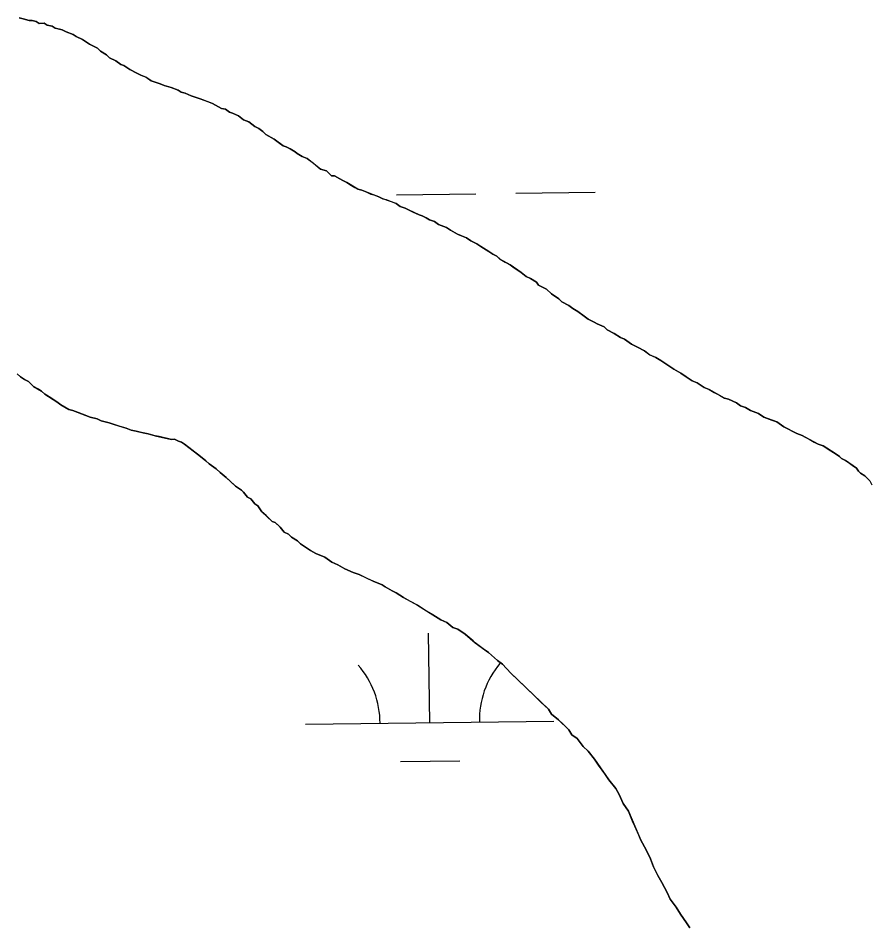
# Model space of a CAD drawing. Extents: x 3694830 to 3732949, y 415201 to 440970.
# Drawn here: x 3728302.5 to 3728645.3, y 422824 to 423190 of the extents above; entities that cross this region are included whole.
import ezdxf

# ---------------------------------------------------------------- set-up
doc = ezdxf.new("R2010")
doc.units = 0
doc.layers.add('V-TOPO-SHOR', color=7, linetype='Continuous')
doc.layers.add('V-WETL-SWMP', color=7, linetype='Continuous')

msp = doc.modelspace()

# ---------------------------------------------------------------- linework, layer by layer
at = {"layer": 'V-TOPO-SHOR'}
for points in [[(3728302.82, 423190.15), (3728304.44, 423189.78), (3728306.86, 423189.03), (3728308.06, 423189.05), (3728309.68, 423188.69), (3728310.9, 423187.91), (3728312.91, 423187.95), (3728314.13, 423187.17), (3728316.14, 423186.82), (3728317.36, 423186.04), (3728318.58, 423185.66), (3728320.19, 423185.29), (3728321.81, 423184.53), (3728324.65, 423183.38), (3728325.87, 423182.6), (3728328.3, 423181.45), (3728329.52, 423180.67), (3728331.16, 423179.5), (3728332.78, 423178.73), (3728334.4, 423177.97), (3728335.63, 423176.79), (3728338.07, 423175.23), (3728339.3, 423174.05), (3728341.74, 423172.9), (3728343.78, 423171.34), (3728344.99, 423170.96), (3728347.43, 423169.41), (3728350.28, 423167.86), (3728351.9, 423167.09), (3728353.93, 423166.33), (3728355.96, 423164.77), (3728357.18, 423164.39), (3728359.6, 423163.64), (3728361.23, 423162.87), (3728364.05, 423162.13), (3728366.89, 423160.98), (3728368.11, 423160.21), (3728369.73, 423159.84), (3728372.16, 423158.69), (3728374.58, 423157.93), (3728375.79, 423157.56), (3728378.63, 423156.41), (3728380.66, 423155.65), (3728384.31, 423153.72), (3728385.93, 423153.36), (3728387.56, 423152.18), (3728388.77, 423151.81), (3728391.2, 423150.66), (3728393.24, 423149.09), (3728395.27, 423148.33), (3728397.72, 423146.38), (3728399.34, 423145.61), (3728400.97, 423144.44), (3728402.2, 423143.26), (3728403.42, 423142.48), (3728405.46, 423141.32), (3728407.09, 423140.15), (3728409.13, 423138.59), (3728410.34, 423138.21), (3728411.96, 423137.44), (3728414, 423136.28), (3728414.82, 423135.49), (3728416.85, 423134.33), (3728418.87, 423133.57), (3728421.32, 423131.61), (3728424.18, 423129.27), (3728426.61, 423128.52), (3728428.66, 423126.55), (3728429.86, 423126.58), (3728431.9, 423125.42), (3728433.12, 423124.64), (3728434.74, 423123.87), (3728435.96, 423123.09), (3728437.99, 423121.93), (3728439.22, 423121.15), (3728440.83, 423120.78), (3728442.85, 423120.02), (3728444.48, 423119.25), (3728445.69, 423118.88), (3728447.71, 423118.12), (3728449.33, 423117.35), (3728450.55, 423116.98), (3728452.57, 423116.21), (3728454.6, 423115.45), (3728456.23, 423114.28), (3728458.25, 423113.52), (3728459.87, 423112.75)], [(3728459.87, 423112.75), (3728461.5, 423111.98), (3728463.93, 423110.83), (3728465.14, 423110.46), (3728466.77, 423109.69), (3728467.99, 423108.91), (3728470.01, 423108.15), (3728471.64, 423106.98), (3728474.88, 423105.84), (3728476.51, 423104.67), (3728479.35, 423103.13), (3728480.98, 423102.36), (3728483, 423101.6), (3728484.63, 423100.43), (3728487.06, 423099.27), (3728488.7, 423098.1), (3728491.95, 423096.17), (3728493.58, 423094.99), (3728495.2, 423094.23), (3728496.44, 423093.05), (3728498.47, 423091.89), (3728500.5, 423090.72), (3728502.13, 423089.55), (3728504.98, 423087.61), (3728507.02, 423086.04), (3728508.65, 423085.27), (3728511.09, 423083.72), (3728511.92, 423082.53), (3728515.16, 423080.99), (3728517.21, 423079.03), (3728520.06, 423077.08), (3728521.29, 423075.9), (3728524.14, 423074.36), (3728525.77, 423073.19), (3728527.8, 423072.03), (3728530.25, 423070.07), (3728531.88, 423068.9), (3728534.32, 423067.74), (3728535.54, 423066.97), (3728538.37, 423065.82), (3728539.6, 423064.64), (3728542.45, 423063.1), (3728544.89, 423061.54), (3728546.51, 423060.78), (3728549.37, 423058.83), (3728551.8, 423057.67), (3728554.64, 423056.13), (3728556.69, 423054.56), (3728559.12, 423053.41), (3728561.15, 423052.25), (3728562.37, 423051.47), (3728565.23, 423049.52), (3728566.45, 423048.75), (3728569.29, 423047.2), (3728571.33, 423045.64), (3728573.77, 423044.09), (3728575.8, 423043.33), (3728578.65, 423041.38), (3728580.67, 423040.61), (3728582.71, 423039.45), (3728584.74, 423038.29), (3728586.77, 423037.13), (3728588.38, 423036.76), (3728591.63, 423035.23), (3728593.26, 423034.06), (3728595.29, 423033.3), (3728597.32, 423032.13), (3728600.56, 423031), (3728602.6, 423029.43), (3728605.83, 423028.3), (3728607.86, 423027.54), (3728610.71, 423025.59), (3728612.33, 423024.82), (3728614.37, 423023.66), (3728615.99, 423022.89), (3728618.01, 423022.13), (3728619.23, 423021.35), (3728620.85, 423020.58), (3728622.89, 423019.42), (3728624.51, 423018.65), (3728626.53, 423017.89), (3728627.75, 423017.12), (3728628.98, 423016.34), (3728631.42, 423014.78), (3728633.05, 423013.61), (3728633.87, 423012.83), (3728635.49, 423012.06), (3728637.12, 423010.89), (3728638.75, 423009.72), (3728639.98, 423008.94), (3728640.8, 423007.75), (3728641.62, 423006.97), (3728643.26, 423005.8), (3728645.3, 423003.83), (3728646.14, 423002.25)], [(3728369.39, 423018.64), (3728368.17, 423019.42), (3728366.96, 423019.79), (3728365.34, 423020.56), (3728364.13, 423020.54), (3728362.52, 423020.9), (3728360.9, 423021.27), (3728359.29, 423021.64), (3728357.68, 423022.01), (3728354.85, 423022.75), (3728352.83, 423023.11), (3728351.62, 423023.48), (3728350.01, 423023.85), (3728347.99, 423024.21), (3728345.97, 423024.97), (3728343.54, 423025.72), (3728341.12, 423026.47), (3728339.09, 423027.23), (3728335.86, 423027.97), (3728334.24, 423028.74), (3728331.42, 423029.48), (3728329.39, 423030.24), (3728326.56, 423031.39), (3728324.53, 423032.15), (3728322.92, 423032.51), (3728319.66, 423034.45), (3728318.03, 423035.62), (3728315.59, 423037.18), (3728313.15, 423038.73), (3728311.92, 423039.91), (3728310.7, 423040.69), (3728308.66, 423041.85), (3728306.61, 423043.81), (3728304.99, 423044.58), (3728303.36, 423045.75), (3728302.13, 423046.93)], [(3728411.23, 422982.41), (3728409.61, 422983.18), (3728407.96, 422985.15), (3728407.14, 422985.94), (3728405.91, 422987.12), (3728404.7, 422987.49), (3728403.06, 422989.07), (3728402.24, 422989.85), (3728400.6, 422991.42), (3728398.94, 422993.8), (3728397.72, 422994.57), (3728396.07, 422996.55), (3728394.85, 422997.33), (3728393.2, 422999.3), (3728392.38, 423000.09), (3728389.94, 423001.64), (3728387.48, 423004), (3728386.25, 423005.17), (3728383.8, 423007.13), (3728382.16, 423008.7), (3728379.31, 423010.65), (3728378.08, 423011.83), (3728375.22, 423014.18), (3728373.58, 423015.35), (3728371.14, 423017.3), (3728369.39, 423018.64)], [(3728572.81, 422823.99), (3728571.56, 422825.98), (3728569.08, 422829.54), (3728567.41, 422832.31), (3728564.94, 422835.47), (3728563.67, 422838.26), (3728561.58, 422842.23), (3728559.92, 422845.01), (3728558.23, 422848.58), (3728556.96, 422851.77), (3728555.28, 422855.35), (3728553.19, 422859.32), (3728552.34, 422861.31), (3728550.66, 422864.89), (3728549.82, 422866.88), (3728548.97, 422868.87), (3728548.12, 422870.86), (3728546.05, 422874.03), (3728544.37, 422877.6), (3728543.11, 422879.99), (3728540.23, 422883.54), (3728538.57, 422885.92), (3728536.08, 422889.48), (3728534.43, 422891.85), (3728531.95, 422895.01), (3728529.9, 422896.98), (3728527.43, 422900.14), (3728525.38, 422901.7), (3728524.14, 422903.68), (3728521.68, 422906.04), (3728520.04, 422907.61), (3728517.18, 422909.96), (3728515.93, 422911.94), (3728513.06, 422914.69), (3728510.6, 422917.05), (3728506.91, 422920.58), (3728503.22, 422924.12), (3728500.76, 422926.48), (3728497.48, 422930.02), (3728495.44, 422931.59), (3728491.75, 422934.72), (3728489.71, 422936.28), (3728486.45, 422938.62), (3728485.63, 422939.41), (3728482.36, 422942.15), (3728479.51, 422944.1), (3728477.48, 422944.86), (3728475.03, 422946.82), (3728472.6, 422947.97), (3728469.35, 422949.91), (3728466.9, 422951.46), (3728463.24, 422953.8), (3728460.4, 422955.34), (3728457.55, 422956.89), (3728454.7, 422958.84), (3728453.08, 422959.6), (3728450.23, 422961.15), (3728449.01, 422961.93), (3728445.37, 422963.46), (3728442.93, 422964.61), (3728439.69, 422966.15), (3728437.26, 422966.9), (3728434.02, 422968.44), (3728431.17, 422969.98), (3728428.74, 422971.14), (3728425.88, 422973.09), (3728422.24, 422974.61), (3728420.21, 422975.78), (3728418.57, 422976.95), (3728416.13, 422978.5), (3728414.9, 422979.68), (3728412.46, 422981.23), (3728411.23, 422982.41)]]:
    msp.add_lwpolyline(points, dxfattribs=at)
at = {"layer": 'V-WETL-SWMP'}
for p, q in [((3728304.43, 423189.78), (3728302.82, 423190.15)), ((3728306.86, 423189.03), (3728304.43, 423189.78)), ((3728308.06, 423189.05), (3728306.86, 423189.03)), ((3728309.68, 423188.69), (3728308.06, 423189.05)), ((3728310.9, 423187.91), (3728309.68, 423188.69)), ((3728312.91, 423187.95), (3728310.9, 423187.91)), ((3728314.13, 423187.18), (3728312.91, 423187.95)), ((3728316.14, 423186.82), (3728314.13, 423187.18)), ((3728317.36, 423186.04), (3728316.14, 423186.82)), ((3728320.19, 423185.3), (3728317.36, 423186.04)), ((3728321.81, 423184.53), (3728320.19, 423185.3)), ((3728324.65, 423183.38), (3728321.81, 423184.53)), ((3728325.87, 423182.6), (3728324.65, 423183.38)), ((3728328.3, 423181.45), (3728325.87, 423182.6)), ((3728331.16, 423179.5), (3728328.3, 423181.45)), ((3728334.4, 423177.97), (3728331.16, 423179.5)), ((3728335.63, 423176.79), (3728334.4, 423177.97)), ((3728338.07, 423175.23), (3728335.63, 423176.79)), ((3728339.3, 423174.05), (3728338.07, 423175.23)), ((3728341.74, 423172.9), (3728339.3, 423174.05)), ((3728343.78, 423171.34), (3728341.74, 423172.9)), ((3728344.99, 423170.96), (3728343.78, 423171.34)), ((3728347.43, 423169.41), (3728344.99, 423170.96)), ((3728350.28, 423167.86), (3728347.43, 423169.41)), ((3728351.9, 423167.09), (3728350.28, 423167.86)), ((3728353.92, 423166.33), (3728351.9, 423167.09)), ((3728355.97, 423164.77), (3728353.92, 423166.33)), ((3728359.6, 423163.64), (3728355.97, 423164.77)), ((3728361.23, 423162.87), (3728359.6, 423163.64)), ((3728364.05, 423162.13), (3728361.23, 423162.87)), ((3728366.89, 423160.98), (3728364.05, 423162.13)), ((3728368.11, 423160.21), (3728366.89, 423160.98)), ((3728369.72, 423159.84), (3728368.11, 423160.21)), ((3728372.16, 423158.69), (3728369.72, 423159.84)), ((3728375.8, 423157.56), (3728372.16, 423158.69)), ((3728380.66, 423155.65), (3728375.8, 423157.56)), ((3728384.31, 423153.72), (3728380.66, 423155.65)), ((3728385.93, 423153.36), (3728384.31, 423153.72)), ((3728387.56, 423152.19), (3728385.93, 423153.36)), ((3728388.77, 423151.81), (3728387.56, 423152.19)), ((3728391.2, 423150.66), (3728388.77, 423151.81)), ((3728393.24, 423149.09), (3728391.2, 423150.66)), ((3728395.27, 423148.33), (3728393.24, 423149.09)), ((3728397.72, 423146.38), (3728395.27, 423148.33)), ((3728399.34, 423145.61), (3728397.72, 423146.38)), ((3728400.97, 423144.44), (3728399.34, 423145.61)), ((3728402.2, 423143.26), (3728400.97, 423144.44)), ((3728405.46, 423141.32), (3728402.2, 423143.26)), ((3728409.13, 423138.59), (3728405.46, 423141.32)), ((3728410.34, 423138.21), (3728409.13, 423138.59)), ((3728411.96, 423137.44), (3728410.34, 423138.21)), ((3728414, 423136.28), (3728411.96, 423137.44)), ((3728414.82, 423135.49), (3728414, 423136.28)), ((3728416.85, 423134.33), (3728414.82, 423135.49)), ((3728418.87, 423133.57), (3728416.85, 423134.33)), ((3728424.18, 423129.27), (3728418.87, 423133.57)), ((3728426.61, 423128.52), (3728424.18, 423129.27)), ((3728428.66, 423126.55), (3728426.61, 423128.52)), ((3728429.86, 423126.58), (3728428.66, 423126.55)), ((3728433.12, 423124.64), (3728429.86, 423126.58)), ((3728434.74, 423123.87), (3728433.12, 423124.64)), ((3728439.22, 423121.15), (3728434.74, 423123.87)), ((3728440.83, 423120.78), (3728439.22, 423121.15)), ((3728442.85, 423120.02), (3728440.83, 423120.78)), ((3728444.48, 423119.26), (3728442.85, 423120.02)), ((3728447.71, 423118.12), (3728444.48, 423119.26)), ((3728449.33, 423117.35), (3728447.71, 423118.12)), ((3728454.6, 423115.45), (3728449.33, 423117.35)), ((3728454.75, 423118.98), (3728486.75, 423119.36)), ((3728502.75, 423119.55), (3728534.75, 423119.93)), ((3728456.23, 423114.28), (3728454.6, 423115.45)), ((3728458.25, 423113.52), (3728456.23, 423114.28)), ((3728459.87, 423112.75), (3728458.25, 423113.52)), ((3728463.93, 423110.83), (3728459.87, 423112.75)), ((3728465.14, 423110.46), (3728463.93, 423110.83)), ((3728466.77, 423109.69), (3728465.14, 423110.46)), ((3728467.99, 423108.91), (3728466.77, 423109.69)), ((3728470.01, 423108.15), (3728467.99, 423108.91)), ((3728471.64, 423106.98), (3728470.01, 423108.15)), ((3728474.88, 423105.84), (3728471.64, 423106.98)), ((3728476.51, 423104.67), (3728474.88, 423105.84)), ((3728479.35, 423103.13), (3728476.51, 423104.67)), ((3728480.98, 423102.36), (3728479.35, 423103.13)), ((3728483, 423101.6), (3728480.98, 423102.36)), ((3728484.63, 423100.43), (3728483, 423101.6)), ((3728487.06, 423099.27), (3728484.63, 423100.43)), ((3728488.7, 423098.1), (3728487.06, 423099.27)), ((3728491.95, 423096.17), (3728488.7, 423098.1)), ((3728493.58, 423094.99), (3728491.95, 423096.17)), ((3728495.2, 423094.23), (3728493.58, 423094.99)), ((3728496.43, 423093.05), (3728495.2, 423094.23)), ((3728500.5, 423090.72), (3728496.43, 423093.05)), ((3728504.98, 423087.61), (3728500.5, 423090.72)), ((3728507.02, 423086.04), (3728504.98, 423087.61)), ((3728508.65, 423085.27), (3728507.02, 423086.04)), ((3728511.09, 423083.72), (3728508.65, 423085.27)), ((3728511.92, 423082.53), (3728511.09, 423083.72)), ((3728515.16, 423080.99), (3728511.92, 423082.53)), ((3728517.21, 423079.03), (3728515.16, 423080.99)), ((3728520.06, 423077.08), (3728517.21, 423079.03)), ((3728521.29, 423075.9), (3728520.06, 423077.08)), ((3728524.14, 423074.36), (3728521.29, 423075.9)), ((3728525.77, 423073.19), (3728524.14, 423074.36)), ((3728527.8, 423072.03), (3728525.77, 423073.19)), ((3728530.25, 423070.07), (3728527.8, 423072.03)), ((3728531.88, 423068.9), (3728530.25, 423070.07)), ((3728534.32, 423067.75), (3728531.88, 423068.9)), ((3728535.54, 423066.97), (3728534.32, 423067.75)), ((3728538.37, 423065.82), (3728535.54, 423066.97)), ((3728539.6, 423064.65), (3728538.37, 423065.82)), ((3728542.45, 423063.1), (3728539.6, 423064.65)), ((3728544.89, 423061.54), (3728542.45, 423063.1)), ((3728546.51, 423060.78), (3728544.89, 423061.54)), ((3728549.37, 423058.83), (3728546.51, 423060.78)), ((3728551.8, 423057.67), (3728549.37, 423058.83)), ((3728554.64, 423056.13), (3728551.8, 423057.67)), ((3728556.68, 423054.57), (3728554.64, 423056.13)), ((3728559.12, 423053.41), (3728556.68, 423054.57)), ((3728561.15, 423052.25), (3728559.12, 423053.41)), ((3728566.45, 423048.75), (3728561.15, 423052.25)), ((3728569.29, 423047.2), (3728566.45, 423048.75)), ((3728571.33, 423045.64), (3728569.29, 423047.2)), ((3728302.13, 423046.93), (3728303.36, 423045.75)), ((3728303.36, 423045.75), (3728304.99, 423044.58)), ((3728304.99, 423044.58), (3728306.61, 423043.82)), ((3728306.61, 423043.82), (3728308.66, 423041.85)), ((3728573.77, 423044.08), (3728571.33, 423045.64)), ((3728575.8, 423043.32), (3728573.77, 423044.08)), ((3728308.66, 423041.85), (3728311.92, 423039.91)), ((3728311.92, 423039.91), (3728313.15, 423038.73)), ((3728578.65, 423041.38), (3728575.8, 423043.32)), ((3728580.67, 423040.62), (3728578.65, 423041.38)), ((3728586.77, 423037.13), (3728580.67, 423040.62)), ((3728313.15, 423038.73), (3728318.03, 423035.62)), ((3728588.38, 423036.76), (3728586.77, 423037.13)), ((3728591.63, 423035.23), (3728588.38, 423036.76)), ((3728318.03, 423035.62), (3728319.66, 423034.45)), ((3728319.66, 423034.45), (3728322.92, 423032.51)), ((3728322.92, 423032.51), (3728324.53, 423032.15)), ((3728593.26, 423034.06), (3728591.63, 423035.23)), ((3728595.29, 423033.3), (3728593.26, 423034.06)), ((3728597.32, 423032.13), (3728595.29, 423033.3)), ((3728324.53, 423032.15), (3728331.41, 423029.48)), ((3728331.41, 423029.48), (3728334.24, 423028.74)), ((3728600.55, 423031), (3728597.32, 423032.13)), ((3728602.6, 423029.43), (3728600.55, 423031)), ((3728607.86, 423027.54), (3728602.6, 423029.43)), ((3728334.24, 423028.74), (3728335.86, 423027.97)), ((3728335.86, 423027.97), (3728339.09, 423027.23)), ((3728339.09, 423027.23), (3728341.12, 423026.47)), ((3728341.12, 423026.47), (3728345.97, 423024.97)), ((3728610.71, 423025.59), (3728607.86, 423027.54)), ((3728612.33, 423024.82), (3728610.71, 423025.59)), ((3728345.97, 423024.97), (3728347.99, 423024.21)), ((3728347.99, 423024.21), (3728350.01, 423023.85)), ((3728350.01, 423023.85), (3728352.83, 423023.11)), ((3728352.83, 423023.11), (3728354.85, 423022.75)), ((3728354.85, 423022.75), (3728357.68, 423022.01)), ((3728357.68, 423022.01), (3728364.13, 423020.54)), ((3728614.36, 423023.66), (3728612.33, 423024.82)), ((3728615.99, 423022.89), (3728614.36, 423023.66)), ((3728618.01, 423022.13), (3728615.99, 423022.89)), ((3728619.23, 423021.35), (3728618.01, 423022.13)), ((3728364.13, 423020.54), (3728365.34, 423020.56)), ((3728365.34, 423020.56), (3728366.96, 423019.79)), ((3728366.96, 423019.79), (3728368.17, 423019.42)), ((3728368.17, 423019.42), (3728369.39, 423018.64)), ((3728369.39, 423018.64), (3728375.22, 423014.18)), ((3728624.51, 423018.65), (3728619.23, 423021.35)), ((3728626.53, 423017.89), (3728624.51, 423018.65)), ((3728631.42, 423014.78), (3728626.53, 423017.89)), ((3728375.22, 423014.18), (3728378.08, 423011.83)), ((3728633.05, 423013.61), (3728631.42, 423014.78)), ((3728378.08, 423011.83), (3728379.31, 423010.65)), ((3728379.31, 423010.65), (3728382.16, 423008.7)), ((3728633.87, 423012.83), (3728633.05, 423013.61)), ((3728635.49, 423012.06), (3728633.87, 423012.83)), ((3728639.98, 423008.94), (3728635.49, 423012.06)), ((3728382.16, 423008.7), (3728383.8, 423007.13)), ((3728383.8, 423007.13), (3728386.25, 423005.17)), ((3728640.8, 423007.75), (3728639.98, 423008.94)), ((3728641.62, 423006.97), (3728640.8, 423007.75)), ((3728643.26, 423005.8), (3728641.62, 423006.97)), ((3728386.25, 423005.17), (3728389.94, 423001.64)), ((3728645.3, 423003.83), (3728643.26, 423005.8)), ((3728389.94, 423001.64), (3728392.38, 423000.09)), ((3728392.38, 423000.09), (3728393.2, 422999.3)), ((3728393.2, 422999.3), (3728394.85, 422997.33)), ((3728394.85, 422997.33), (3728396.07, 422996.55)), ((3728396.07, 422996.55), (3728397.72, 422994.58)), ((3728397.72, 422994.58), (3728398.94, 422993.8)), ((3728398.94, 422993.8), (3728400.6, 422991.42)), ((3728400.6, 422991.42), (3728404.7, 422987.5)), ((3728404.7, 422987.5), (3728405.91, 422987.12)), ((3728405.91, 422987.12), (3728407.96, 422985.15)), ((3728407.96, 422985.15), (3728409.61, 422983.18)), ((3728409.61, 422983.18), (3728411.23, 422982.41)), ((3728411.23, 422982.41), (3728412.46, 422981.23)), ((3728412.46, 422981.23), (3728414.9, 422979.68)), ((3728414.9, 422979.68), (3728416.13, 422978.5)), ((3728416.13, 422978.5), (3728418.57, 422976.95)), ((3728418.57, 422976.95), (3728420.21, 422975.78)), ((3728420.21, 422975.78), (3728422.24, 422974.61)), ((3728422.24, 422974.61), (3728425.88, 422973.08)), ((3728425.88, 422973.08), (3728428.74, 422971.14)), ((3728428.74, 422971.14), (3728431.17, 422969.98)), ((3728431.17, 422969.98), (3728434.02, 422968.44)), ((3728434.02, 422968.44), (3728437.26, 422966.9)), ((3728437.26, 422966.9), (3728439.69, 422966.15)), ((3728439.69, 422966.15), (3728445.37, 422963.46)), ((3728445.37, 422963.46), (3728449.01, 422961.93)), ((3728449.01, 422961.93), (3728450.23, 422961.15)), ((3728450.23, 422961.15), (3728453.08, 422959.6)), ((3728453.08, 422959.6), (3728454.7, 422958.84)), ((3728454.7, 422958.84), (3728457.55, 422956.89)), ((3728457.55, 422956.89), (3728463.24, 422953.8)), ((3728463.24, 422953.8), (3728469.35, 422949.91)), ((3728469.35, 422949.91), (3728472.6, 422947.97)), ((3728472.6, 422947.97), (3728475.03, 422946.82)), ((3728475.03, 422946.82), (3728477.48, 422944.86)), ((3728477.48, 422944.86), (3728479.51, 422944.1)), ((3728468.13, 422906.52), (3728467.7, 422942.52)), ((3728479.51, 422944.1), (3728482.36, 422942.15)), ((3728482.36, 422942.15), (3728486.45, 422938.62)), ((3728486.45, 422938.62), (3728491.75, 422934.72)), ((3728491.75, 422934.72), (3728495.44, 422931.59)), ((3728495.44, 422931.59), (3728497.48, 422930.02)), ((3728497.48, 422930.02), (3728500.76, 422926.48)), ((3728500.76, 422926.48), (3728515.93, 422911.94)), ((3728515.93, 422911.94), (3728517.18, 422909.96)), ((3728517.18, 422909.96), (3728520.04, 422907.61)), ((3728418.14, 422905.92), (3728518.13, 422907.12)), ((3728520.04, 422907.61), (3728524.14, 422903.68)), ((3728524.14, 422903.68), (3728525.38, 422901.7)), ((3728525.38, 422901.7), (3728527.43, 422900.14)), ((3728527.43, 422900.14), (3728529.9, 422896.98)), ((3728529.9, 422896.98), (3728531.95, 422895.01)), ((3728531.95, 422895.01), (3728534.43, 422891.85)), ((3728456.32, 422890.95), (3728480.32, 422891.23)), ((3728534.43, 422891.85), (3728540.23, 422883.54)), ((3728540.23, 422883.54), (3728543.11, 422879.99)), ((3728543.11, 422879.99), (3728544.37, 422877.6)), ((3728544.37, 422877.6), (3728546.05, 422874.03)), ((3728546.05, 422874.03), (3728548.12, 422870.86)), ((3728548.12, 422870.86), (3728550.66, 422864.89)), ((3728550.66, 422864.89), (3728553.19, 422859.32)), ((3728553.19, 422859.32), (3728555.28, 422855.35)), ((3728555.28, 422855.35), (3728556.96, 422851.77)), ((3728556.96, 422851.77), (3728558.23, 422848.58)), ((3728558.23, 422848.58), (3728559.92, 422845)), ((3728559.92, 422845), (3728561.58, 422842.23)), ((3728561.58, 422842.23), (3728563.67, 422838.26)), ((3728563.67, 422838.26), (3728564.94, 422835.47)), ((3728564.94, 422835.47), (3728567.41, 422832.31)), ((3728567.41, 422832.31), (3728569.08, 422829.54)), ((3728569.08, 422829.54), (3728571.56, 422825.97)), ((3728571.56, 422825.97), (3728572.81, 422823.99))]:
    msp.add_line(p, q, dxfattribs=at)
for centre, start, end in [((3728523.37, 422907.65), 139.9115, 181.4552), ((3728412.89, 422906.34), 359.9115, 41.4552)]:
    msp.add_arc(centre, 35.25, start, end, dxfattribs=at)

doc.saveas('drawing.dxf')
